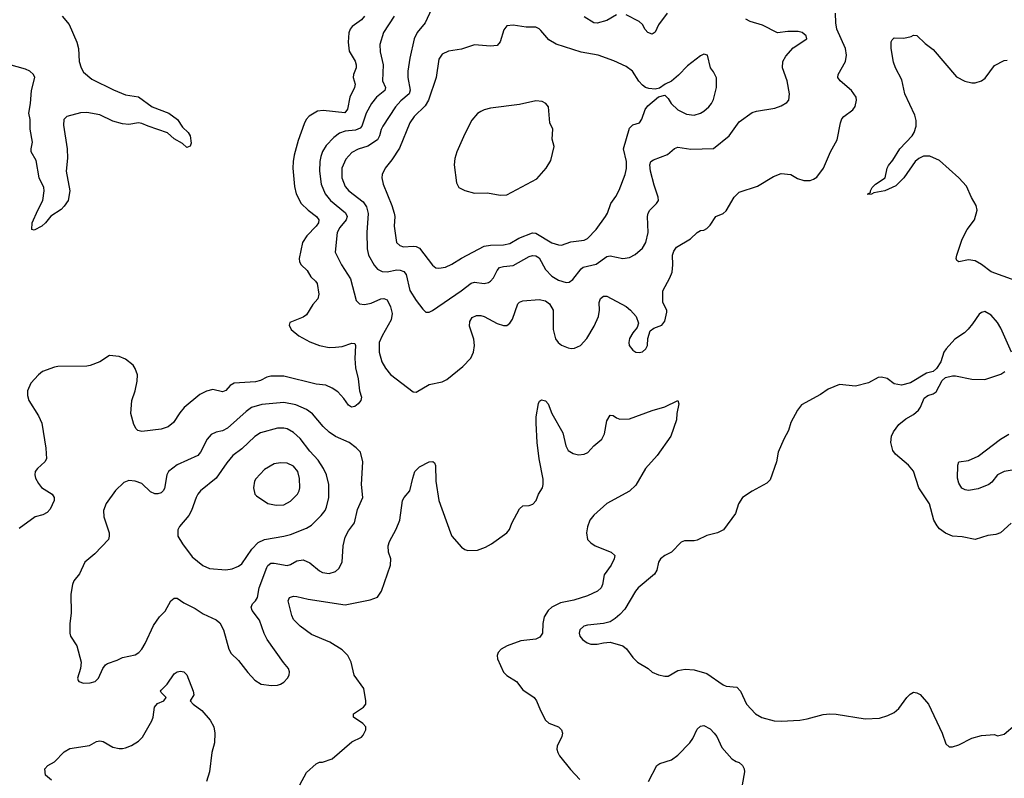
# Model space of a CAD drawing. Header units: inches. Extents: x 2057696 to 2160536, y 827480 to 1016834.
# Tile 300 of 422: x 2111694 to 2117791, y 951130 to 955829. Entities that reach past the tile are written whole.
import ezdxf

# ---------------------------------------------------------------- set-up
doc = ezdxf.new("R2010")
doc.units = ezdxf.units.IN
doc.header["$MEASUREMENT"] = 0
doc.layers.add('C1915', color=7, linetype='Continuous')

msp = doc.modelspace()

# ---------------------------------------------------------------- linework, layer by layer
at = {"layer": 'C1915', "color": 5}
for points, elevation in [([(2114245.2, 955894.8), (2114204.2, 955810), (2114155.8, 955750), (2114136.9, 955710), (2114109.4, 955590.6), (2114098.3, 955510), (2114097.8, 955470), (2114112.8, 955392.8), (2114105.3, 955370), (2114053.3, 955326.7), (2114021.7, 955290), (2113942.3, 955170), (2113931.6, 955148.4), (2113922.9, 955110), (2113910, 955084.8), (2113850, 955045.6), (2113790, 955027), (2113750, 955006.4), (2113713.9, 954966.1), (2113688, 954910), (2113688.2, 954850), (2113710, 954795.2), (2113732.2, 954770), (2113821.4, 954701.4), (2113841.7, 954670), (2113851, 954629), (2113843.8, 954510), (2113846.4, 954410), (2113854.5, 954370), (2113890, 954308.9), (2113910, 954283.9), (2113938.8, 954270), (2113970, 954268.3), (2114030, 954278.8), (2114050, 954277.9), (2114073.4, 954270), (2114087.8, 954250), (2114110, 954152.4), (2114150, 954090.3), (2114190, 954036.3), (2114210, 954018), (2114230, 954017.1), (2114250, 954028.4), (2114428.6, 954150), (2114490, 954197.7), (2114510, 954202.7), (2114570, 954195.2), (2114597.9, 954202.1), (2114610.5, 954209.5), (2114628.7, 954230), (2114650, 954275.3), (2114666.1, 954293.9), (2114690, 954301), (2114750, 954305.9), (2114850, 954362.6), (2114870, 954369.2), (2114890, 954367.1), (2114910, 954353.6), (2114950, 954282.7), (2114990, 954240.2), (2115030, 954215.9), (2115078.2, 954201.8), (2115095.7, 954204.3), (2115120.2, 954219.8), (2115170, 954285.8), (2115183.5, 954296.5), (2115264.2, 954315.8), (2115330, 954361.6), (2115350, 954365.4), (2115430, 954349.1), (2115470, 954355.6), (2115506.1, 954373.9), (2115550, 954414), (2115572.1, 954450), (2115586, 954510), (2115582, 954610), (2115585.3, 954630), (2115596.4, 954650), (2115638, 954690), (2115649.7, 954710), (2115648.7, 954730), (2115623.2, 954803.2), (2115600.2, 954890), (2115596.8, 954930), (2115602.4, 954950), (2115618.4, 954961.6), (2115705.9, 954994.1), (2115750, 955030.4), (2115770, 955039.5), (2115850, 955027), (2115990, 955032.2), (2116087.6, 955110), (2116150, 955196.4), (2116230, 955253.4), (2116256.6, 955263.4), (2116370, 955281.3), (2116410, 955295.8), (2116444.9, 955315.1), (2116456.2, 955330), (2116461.3, 955370), (2116446.9, 955450), (2116416.9, 955530), (2116419.6, 955570), (2116437.7, 955602.3), (2116484.4, 955655.6), (2116569, 955710), (2116565.2, 955730), (2116539, 955750), (2116515.4, 955755.4), (2116450, 955755.8), (2116387.8, 955747.8), (2116294.6, 955794.6), (2116218.3, 955818.3), (2116191.2, 955831.2)], 560), ([(2111956.4, 955850), (2111999.8, 955799.8), (2112048.8, 955688.8), (2112058.2, 955650), (2112061.7, 955570), (2112073.8, 955530), (2112090, 955504.7), (2112140.6, 955460.6), (2112273.9, 955393.9), (2112350, 955363.2), (2112430.2, 955350.2), (2112514.4, 955290), (2112618.4, 955250), (2112670.4, 955210), (2112702.4, 955162.4), (2112736.5, 955130), (2112750.2, 955110), (2112754.9, 955065.1), (2112750, 955046), (2112730, 955038), (2112702, 955062), (2112650, 955092), (2112609.2, 955129.2), (2112489.3, 955169.3), (2112450, 955186.8), (2112430, 955189.8), (2112370, 955180.2), (2112330, 955184.9), (2112270, 955200.7), (2112190, 955239.8), (2112110, 955254.1), (2112070, 955251.4), (2111985.3, 955230), (2111968.3, 955210), (2111965.1, 955174.9), (2111988.6, 955030), (2111989.3, 954970.7), (2111981.1, 954890), (2112003.6, 954770), (2111994.9, 954710), (2111970, 954673.6), (2111950, 954653.3), (2111886.9, 954613.1), (2111852.9, 954570), (2111830.3, 954550), (2111784.5, 954524.5), (2111769.5, 954529.5), (2111771.5, 954570), (2111805.7, 954650), (2111837.3, 954710), (2111846.3, 954770), (2111842.5, 954790), (2111814, 954850), (2111795.9, 954955.9), (2111765.4, 955010), (2111764.8, 955030), (2111772.8, 955070), (2111758, 955150), (2111759, 955210), (2111750.9, 955250.9), (2111760.7, 955310), (2111766.3, 955390), (2111788.7, 955470), (2111780.3, 955490), (2111757.3, 955510), (2111730, 955522.9), (2111590, 955561.8)], 480), ([(2113830.2, 955850), (2113811.1, 955828.9), (2113753.2, 955786.8), (2113740.2, 955770), (2113732.9, 955747.1), (2113728.1, 955690), (2113734.6, 955634.6), (2113771.6, 955571.6), (2113778.6, 955550), (2113777.4, 955530), (2113760.2, 955490), (2113758.5, 955470), (2113771.1, 955430), (2113766.5, 955410), (2113737.9, 955350), (2113724.2, 955275.8), (2113707.4, 955252.6), (2113574.3, 955265.7), (2113537.6, 955262.4), (2113487.6, 955232.4), (2113468.6, 955211.4), (2113455.6, 955184.4), (2113418.5, 955081.5), (2113394.2, 954990), (2113387.3, 954950), (2113386.5, 954910), (2113395.5, 954795.5), (2113405.2, 954750), (2113437.2, 954690), (2113479.7, 954650), (2113532.3, 954610), (2113547.2, 954590), (2113544.1, 954570), (2113530.2, 954550), (2113472, 954490), (2113445.2, 954450), (2113424.9, 954350), (2113427.6, 954330), (2113437.4, 954310), (2113474.9, 954274.9), (2113496.4, 954236.4), (2113526, 954210), (2113535.6, 954195.6), (2113546.4, 954130), (2113539.6, 954100.4), (2113510, 954066), (2113470, 954001.6), (2113450, 953986), (2113366.2, 953953.8), (2113362.5, 953937.5), (2113374.9, 953910), (2113421.6, 953870), (2113490, 953833.1), (2113551, 953810), (2113610, 953799), (2113650, 953799.7), (2113690, 953804.5), (2113750, 953825.7), (2113770, 953822.8), (2113773.8, 953810), (2113770.2, 953730), (2113773, 953673), (2113790, 953604.7), (2113798.3, 953530), (2113810.3, 953490), (2113806.7, 953470), (2113790.4, 953450), (2113770, 953433), (2113748.8, 953428.8), (2113730, 953442.4), (2113701.8, 953481.8), (2113663.2, 953523.2), (2113630, 953547.7), (2113590, 953564.8), (2113530, 953572.2), (2113330, 953621.4), (2113250, 953621.3), (2113224.6, 953615.4), (2113184.9, 953595.1), (2113154.4, 953585.6), (2113023, 953577), (2112997.1, 953562.9), (2112970, 953531.8), (2112950, 953523.6), (2112890, 953538.9), (2112850, 953528.5), (2112810, 953507.1), (2112713.3, 953426.7), (2112685.5, 953394.5), (2112645.7, 953334.3), (2112612.5, 953307.5), (2112570, 953293.3), (2112450, 953278.4), (2112424.8, 953284.8), (2112414.5, 953294.5), (2112401.6, 953321.6), (2112382.7, 953390), (2112389.4, 953469.4), (2112409.6, 953530), (2112422.4, 953590), (2112422.9, 953630), (2112410, 953668.7), (2112397.2, 953690), (2112350, 953726.6), (2112310, 953742.7), (2112250, 953749), (2112190.3, 953709.7), (2112130, 953687.3), (2112110, 953683.6), (2111930, 953680.5), (2111910, 953677.6), (2111836, 953650), (2111810.3, 953629.7), (2111762.3, 953577.7), (2111742, 953530), (2111741.4, 953501.4), (2111750.6, 953470), (2111810, 953376.3), (2111830.2, 953330.2), (2111855.8, 953175.8), (2111859, 953110), (2111848.8, 953090), (2111804.4, 953050), (2111790.4, 953030), (2111787, 953010), (2111791.8, 952990), (2111810, 952955.5), (2111830, 952932.2), (2111895.5, 952890), (2111908.2, 952870), (2111908.2, 952850), (2111882, 952798), (2111863.8, 952776.2), (2111837.7, 952762.3), (2111790, 952749.4), (2111690, 952677)], 520), ([(2114013.7, 955850), (2113947.3, 955750), (2113924.4, 955675.6), (2113926.5, 955630), (2113945, 955550), (2113940.6, 955450), (2113959.2, 955410), (2113955.2, 955390), (2113903.9, 955350), (2113871.8, 955310), (2113840.1, 955250), (2113813.6, 955170), (2113802.3, 955157.7), (2113774.4, 955145.6), (2113710, 955138.6), (2113674.1, 955125.9), (2113640.2, 955099.8), (2113592.2, 955050), (2113570, 955013), (2113559.1, 954980.9), (2113552.9, 954950), (2113550.1, 954890), (2113560.1, 954810), (2113585.2, 954750), (2113619.7, 954710), (2113711.8, 954631.8), (2113721.4, 954610), (2113715.8, 954590), (2113677.4, 954542.6), (2113660.6, 954510), (2113648.2, 954390), (2113686.2, 954310), (2113743.6, 954223.6), (2113778.4, 954090), (2113798.8, 954070), (2113830, 954064.6), (2113870, 954073.6), (2113930, 954099.1), (2113950, 954102.3), (2113970, 954093.4), (2113990.8, 954050.8), (2114000.6, 954010), (2113995.1, 953970), (2113938, 953870), (2113920.8, 953830), (2113919.1, 953770), (2113935.8, 953710), (2113958.8, 953670), (2113990, 953631.5), (2114130, 953524), (2114150, 953521.6), (2114230, 953568.7), (2114310, 953587), (2114339.2, 953600.8), (2114438.6, 953681.4), (2114487.6, 953732.4), (2114505.1, 953770), (2114511.1, 953810), (2114507.3, 953850), (2114479.8, 953930), (2114480.6, 953959.4), (2114496, 953984), (2114523.5, 953996.5), (2114550, 953997.3), (2114570, 953991.3), (2114650, 953947.1), (2114690, 953934.6), (2114710, 953935.8), (2114730, 953948.4), (2114746.6, 953973.4), (2114778.7, 954070), (2114790, 954080.3), (2114810, 954087), (2114910, 954096.1), (2114950, 954086.9), (2114975.2, 954070), (2114998.4, 954030), (2114998.5, 953910), (2115012.8, 953852.8), (2115029.3, 953829.3), (2115050, 953813.7), (2115090, 953795.8), (2115110, 953792.2), (2115130, 953794), (2115166.6, 953810), (2115206.2, 953853.8), (2115252.4, 953930), (2115277.8, 953990), (2115284, 954030), (2115283.1, 954076.9), (2115290, 954102.8), (2115310, 954117.1), (2115330, 954115.8), (2115450, 954052.7), (2115476.3, 954030), (2115511, 953990), (2115526, 953950), (2115517.3, 953922.7), (2115490, 953889), (2115470, 953854), (2115465.7, 953830), (2115468.6, 953811.4), (2115490, 953782), (2115510, 953770.7), (2115530, 953767.7), (2115550, 953770.8), (2115572.3, 953790), (2115582.7, 953810), (2115584.7, 953855.3), (2115599, 953901), (2115620.9, 953919.1), (2115670, 953936), (2115690, 953962), (2115702.5, 954017.5), (2115701.6, 954030), (2115676.6, 954076.6), (2115677, 954150), (2115720.5, 954230), (2115734.6, 954265.4), (2115738.9, 954310), (2115736.9, 954370), (2115745.3, 954394.7), (2115760.7, 954419.3), (2115847.8, 954472.2), (2115890, 954510.8), (2115910, 954522.8), (2115930, 954526), (2115950, 954536), (2115970, 954556), (2116005.2, 954610), (2116050, 954628), (2116070, 954646), (2116119.2, 954730), (2116150, 954759.7), (2116263.1, 954796.9), (2116362.3, 954857.7), (2116410, 954875.5), (2116470, 954870.8), (2116510, 954844.9), (2116550, 954832.2), (2116590, 954833.4), (2116610, 954840.3), (2116630, 954854.4), (2116671.3, 954910), (2116715.8, 955010), (2116756.1, 955083.9), (2116776.9, 955190), (2116785.7, 955214.3), (2116797, 955230), (2116854, 955270), (2116868.2, 955291.8), (2116876.9, 955330), (2116873.3, 955350), (2116845.1, 955390), (2116774.7, 955450), (2116760.5, 955470), (2116762.6, 955490), (2116808.7, 955570), (2116814.5, 955610), (2116807.9, 955650), (2116754.1, 955770), (2116747.3, 955810), (2116745.6, 955870)], 540), ([(2115390, 955858.7), (2115330, 955824), (2115270, 955807.1), (2115250, 955809.8), (2115190, 955846.2)], 560), ([(2115703.2, 955870), (2115650, 955798), (2115629.2, 955750.8), (2115610, 955740.3), (2115583.9, 955750), (2115567.3, 955767.3), (2115550, 955798.3), (2115530, 955817.8), (2115450, 955858.9)], 560), ([(2117910, 954195.3), (2117710, 954267.1), (2117650, 954312.7), (2117610, 954335.3), (2117570, 954342.2), (2117509.7, 954329.7), (2117498, 954338), (2117494, 954350), (2117498.3, 954370), (2117529.8, 954470), (2117562.2, 954530), (2117606.2, 954590), (2117623.5, 954650), (2117618, 954678), (2117587.5, 954727.5), (2117557, 954797), (2117509.8, 954850), (2117390, 954957.7), (2117330, 954983.4), (2117290, 954982.8), (2117263.1, 954970), (2117239.5, 954950), (2117170, 954849.6), (2117119.5, 954800.5), (2117051.6, 954768.4), (2116982.8, 954757.2), (2116968.9, 954748.9), (2116946, 954746), (2116946, 954750), (2116962, 954758), (2116962, 954770), (2116973.2, 954790), (2116993.2, 954810), (2117053.2, 954850), (2117065.1, 954910), (2117074.1, 954925.9), (2117101.1, 954958.9), (2117143.5, 955030), (2117220.9, 955110), (2117233.8, 955130), (2117245.8, 955170), (2117244.8, 955204.8), (2117236.8, 955236.8), (2117176.4, 955370), (2117156.1, 955456.1), (2117117.6, 955530), (2117106.1, 955566.1), (2117091.6, 955650), (2117090, 955692), (2117096, 955704), (2117110, 955716), (2117170, 955714), (2117214.5, 955725.5), (2117230, 955734), (2117250, 955730.7), (2117300.7, 955680.7), (2117350, 955644.9), (2117495.4, 955475.4), (2117547.7, 955447.7), (2117590, 955437.6), (2117610, 955437), (2117650, 955450.3), (2117672.4, 955467.6), (2117730, 955546), (2117790, 955576), (2117810, 955578)], 520), ([(2117836.2, 953770), (2117770, 953919.3), (2117750, 953952.7), (2117710, 953999), (2117670, 954021.2), (2117650, 954015.3), (2117635.3, 954004.7), (2117595.2, 953944.8), (2117567.5, 953912.5), (2117544.7, 953890), (2117486, 953850), (2117431, 953790), (2117416, 953770), (2117398, 953710), (2117370.9, 953669.1), (2117351, 953649), (2117310, 953639), (2117210, 953579), (2117154.4, 953565.6), (2117110, 953574), (2117066.3, 953606.3), (2117030, 953615.1), (2117010, 953612), (2116950, 953580.7), (2116870, 953559.3), (2116770, 953569), (2116699.8, 953540.2), (2116652.3, 953507.7), (2116535.6, 953444.4), (2116510.5, 953410), (2116470, 953334), (2116455.1, 953284.9), (2116425.5, 953230), (2116390.8, 953150), (2116380.5, 953090), (2116341.4, 952978.6), (2116321.1, 952958.9), (2116230, 952909.3), (2116170.6, 952869.4), (2116146, 952830), (2116127.3, 952770), (2116053, 952670), (2116016, 952650), (2115950, 952633.3), (2115890, 952605.6), (2115870, 952600.5), (2115810, 952601.2), (2115790, 952593.2), (2115730.7, 952530), (2115690, 952509.6), (2115663, 952490), (2115650.3, 952469.7), (2115640.2, 952419.8), (2115626.1, 952393.9), (2115524.9, 952310), (2115508.1, 952290), (2115441, 952179), (2115410, 952145.1), (2115380.8, 952119.2), (2115350, 952099.6), (2115310, 952089.5), (2115210, 952079.7), (2115187.7, 952072.3), (2115163, 952050), (2115159.3, 952030), (2115163.8, 952010), (2115179.3, 951990), (2115207.3, 951970), (2115230, 951961.1), (2115270, 951961.1), (2115310, 951970.4), (2115350, 951973), (2115430, 951950.4), (2115451.4, 951931.4), (2115490, 951879.1), (2115520.7, 951850), (2115586.8, 951810), (2115610, 951787.7), (2115649.3, 951770.7), (2115690, 951762.8), (2115710, 951764), (2115770, 951797.1), (2115814.1, 951805.9), (2115870, 951802.3), (2115950, 951780.3), (2116050.8, 951710), (2116070, 951702), (2116134.7, 951694.7), (2116158, 951670), (2116195.8, 951590), (2116250, 951530.6), (2116290, 951506.8), (2116367.1, 951487.1), (2116410, 951484), (2116526, 951490), (2116570, 951498), (2116670, 951526.4), (2116710, 951530.4), (2116750, 951528.4), (2116930, 951499), (2117017.5, 951502.5), (2117070, 951518.4), (2117110, 951537.1), (2117138.2, 951561.8), (2117188.2, 951631.8), (2117208.1, 951651.9), (2117230, 951663), (2117250, 951660.5), (2117270.6, 951650), (2117322.4, 951590), (2117407.3, 951410), (2117430, 951344.7), (2117450, 951324.7), (2117470, 951324.7), (2117510, 951338), (2117590, 951378.8), (2117650, 951396), (2117730, 951402), (2117750, 951394), (2117790, 951404.7), (2117859.3, 951460.7)], 540), ([(2117834, 952710), (2117768.3, 952651.7), (2117738.8, 952641.2), (2117690, 952635.1), (2117610, 952609.2), (2117530, 952625.6), (2117470, 952629.7), (2117428.2, 952648.2), (2117390, 952676.4), (2117374.6, 952694.6), (2117355.8, 952730), (2117328.7, 952830), (2117261.6, 952930), (2117230, 953033.3), (2117198.3, 953070), (2117117.5, 953137.5), (2117101.3, 953161.3), (2117089.7, 953210), (2117092.1, 953250), (2117104.2, 953275.8), (2117139, 953321), (2117182.5, 953357.5), (2117230, 953384.4), (2117259.3, 953410), (2117272.7, 953430), (2117295.5, 953484.5), (2117318, 953502), (2117350, 953510.7), (2117370, 953524), (2117406, 953594), (2117426.3, 953613.7), (2117470, 953624), (2117490, 953624), (2117590, 953603), (2117670, 953600.7), (2117770, 953633), (2117795.1, 953650)], 540), ([(2113429.6, 951090.4), (2113470, 951166), (2113530, 951221), (2113550, 951231), (2113570, 951231), (2113630, 951250.7), (2113750, 951357.3), (2113810, 951385.5), (2113821.7, 951398.3), (2113837.6, 951430), (2113838, 951450), (2113819.7, 951470), (2113760.5, 951510), (2113761, 951519), (2113762, 951530), (2113823.5, 951570), (2113837.4, 951590), (2113838.3, 951610), (2113825.6, 951685.6), (2113764.7, 951770), (2113746, 951850), (2113726.6, 951890), (2113690, 951925.3), (2113613.7, 951973.7), (2113502, 952022), (2113430, 952072.3), (2113390, 952114.5), (2113378.6, 952138.6), (2113356, 952230), (2113365.6, 952250), (2113390, 952257.6), (2113410, 952257.2), (2113480.3, 952240.3), (2113710, 952204.5), (2113865.2, 952234.8), (2113910, 952253), (2113935.1, 952290), (2113989.6, 952450), (2113991.5, 952490), (2113978.7, 952530), (2113976.3, 952570), (2113983.3, 952596.7), (2114025.8, 952674.2), (2114048.7, 952730), (2114064.2, 952850), (2114075.4, 952870), (2114110.9, 952910), (2114127.7, 952990), (2114142, 953030), (2114170, 953059.6), (2114230, 953090.3), (2114253.4, 953093.4), (2114263.8, 953083.8), (2114268.7, 953068.7), (2114270.2, 952970), (2114290.2, 952850.2), (2114362, 952650), (2114370.3, 952630), (2114430, 952562), (2114450, 952547.2), (2114470, 952541.1), (2114530, 952543.7), (2114577.8, 952562.2), (2114616.6, 952583.4), (2114709.7, 952650.3), (2114728, 952672), (2114741.3, 952710), (2114790, 952798.8), (2114810, 952817.3), (2114850, 952819.1), (2114872.7, 952827.3), (2114891.6, 952850), (2114907.6, 952890), (2114931.1, 952930), (2114936, 952950), (2114935.9, 952984.1), (2114910.9, 953109.1), (2114899.2, 953210), (2114892.8, 953330), (2114893, 953370), (2114907.5, 953452.5), (2114912.9, 953467.1), (2114926, 953474), (2114950, 953467.3), (2114967.3, 953450), (2114990.3, 953390.3), (2115057.4, 953270), (2115076.9, 953190), (2115090, 953160.5), (2115121.8, 953141.8), (2115154.4, 953134.4), (2115190, 953137.4), (2115212.6, 953147.4), (2115249.8, 953190.2), (2115299.5, 953230), (2115316.3, 953263.7), (2115330, 953344.7), (2115350, 953378.8), (2115370, 953377.3), (2115390, 953362), (2115410, 953354.9), (2115470, 953356.4), (2115610, 953408.2), (2115689.7, 953430.3), (2115770, 953471), (2115776, 953450), (2115763, 953390), (2115760.5, 953350), (2115726, 953250), (2115640.7, 953130), (2115570.4, 953049.6), (2115510, 952947), (2115470, 952909.7), (2115330, 952832.1), (2115250, 952760.5), (2115224.2, 952730), (2115210, 952688.7), (2115203.1, 952650), (2115210.5, 952610), (2115230, 952588), (2115257.3, 952570), (2115356, 952530), (2115379.1, 952510), (2115376.4, 952490), (2115356.5, 952450), (2115313.7, 952390), (2115303.7, 952330), (2115295.8, 952310), (2115273, 952290), (2115210, 952261), (2115125.9, 952234.1), (2115043, 952217), (2114990.2, 952190), (2114966.4, 952170), (2114942.5, 952130), (2114934.6, 952090), (2114932.4, 952030), (2114915.6, 952004.4), (2114890, 951993), (2114797.2, 951982.8), (2114713.4, 951950), (2114676.3, 951930), (2114658, 951910), (2114650.5, 951890), (2114653.4, 951870), (2114690, 951787.3), (2114710, 951767.7), (2114770, 951730.6), (2114810, 951679.1), (2114879.3, 951630), (2114894.4, 951610), (2114918.7, 951550), (2114950.5, 951490), (2114970, 951472.7), (2115031, 951450), (2115050, 951431), (2115054.8, 951410), (2115051, 951390), (2115022.8, 951330), (2115021, 951310), (2115026, 951290), (2115036, 951270), (2115104.6, 951184.6), (2115162.9, 951122.9)], 520), ([(2117890, 953048), (2117790.2, 953029.8), (2117750.2, 953009.8), (2117714.5, 952965.5), (2117694.9, 952950), (2117630, 952924.2), (2117570, 952913.3), (2117550, 952917), (2117528.2, 952928.2), (2117510, 952959), (2117502.4, 952990), (2117503.7, 953070), (2117509.6, 953090.4), (2117570, 953099.5), (2117630, 953125.7), (2117768.2, 953230), (2117818.7, 953261.3)], 520), ([(2111890, 951119.3), (2111853.2, 951150), (2111848.7, 951190), (2111868.7, 951210), (2111910, 951233), (2111970, 951294.9), (2112005.4, 951314.6), (2112125.8, 951334.2), (2112170, 951359.1), (2112190, 951363), (2112210, 951358), (2112270, 951324), (2112310, 951315.2), (2112330, 951315.6), (2112350, 951318.9), (2112386.3, 951333.7), (2112430, 951360.4), (2112454.6, 951385.4), (2112513.1, 951486.9), (2112521.1, 951510), (2112528.9, 951571.1), (2112547.3, 951592.7), (2112586.6, 951610), (2112601.2, 951630), (2112570, 951661.2), (2112566.6, 951670), (2112570, 951676.3), (2112607, 951713), (2112650, 951777.3), (2112670, 951790.7), (2112690, 951794.8), (2112710, 951790.8), (2112730, 951771), (2112768, 951670), (2112772, 951648), (2112750.7, 951610), (2112767.3, 951590), (2112821.3, 951550), (2112874, 951490), (2112895.8, 951450), (2112903.1, 951410), (2112900.3, 951350), (2112883.1, 951290), (2112868.9, 951170), (2112850.4, 951110)], 520), ([(2115589, 951110), (2115639, 951210), (2115658, 951222), (2115730, 951244.9), (2115770, 951273.4), (2115844.2, 951350), (2115862.9, 951377.1), (2115890, 951434.8), (2115910, 951453.4), (2115930, 951458), (2115970, 951436.3), (2115995.5, 951410), (2116010.4, 951390), (2116042, 951322), (2116104.9, 951250), (2116130, 951234.4), (2116150, 951228), (2116170.4, 951210), (2116180.5, 951190), (2116182, 951170), (2116167.3, 951090)], 520)]:
    msp.add_lwpolyline(points, dxfattribs=dict(at, elevation=elevation))
for points, elevation in [([(2114750, 955795.1), (2114711.3, 955790), (2114692.9, 955767.1), (2114670, 955692.7), (2114650, 955669.6), (2114610, 955664.7), (2114510, 955673.3), (2114430, 955646.9), (2114350, 955633.7), (2114310, 955615.1), (2114290, 955585.2), (2114274, 955470), (2114225.6, 955330), (2114204.6, 955295.4), (2114136.5, 955230), (2114109.2, 955190), (2114045.9, 955034.1), (2113999.3, 954960.7), (2113957.4, 954910), (2113939.5, 954870), (2113935.8, 954850), (2113944.6, 954810), (2113998.6, 954678.6), (2114013.2, 954630), (2114016.3, 954610), (2114012.9, 954550), (2114028.2, 954448.2), (2114047.7, 954430), (2114070, 954423.1), (2114130, 954426), (2114150, 954423.5), (2114170, 954414.2), (2114250, 954308.7), (2114270, 954292.9), (2114290, 954289.1), (2114330, 954296.5), (2114370, 954314.2), (2114430, 954352.1), (2114570, 954425.7), (2114610, 954432.1), (2114690, 954434.4), (2114730, 954442.7), (2114784.6, 954475.4), (2114870, 954509.5), (2114890, 954506.8), (2114990, 954447.8), (2115030, 954433.8), (2115050, 954432.9), (2115107.4, 954452.6), (2115190, 954462.4), (2115210, 954474.3), (2115264.4, 954530), (2115322.4, 954610), (2115335.1, 954630), (2115355.1, 954690), (2115386.5, 954733.5), (2115406.9, 954773.1), (2115443.5, 954870), (2115452.2, 954907.8), (2115451.7, 954950), (2115433.9, 955030), (2115470, 955156.3), (2115490, 955177.4), (2115531.8, 955190), (2115547.4, 955212.6), (2115567.7, 955272.3), (2115584.9, 955295.1), (2115650, 955351), (2115690, 955361), (2115710, 955341), (2115728.2, 955310), (2115770.5, 955270), (2115823.6, 955243.6), (2115870, 955238.2), (2115909.5, 955250), (2115930, 955262.8), (2115961.7, 955290), (2115977.3, 955310), (2115990, 955334.8), (2116008.5, 955410), (2116008.4, 955468.4), (2115990, 955506), (2115972, 955530), (2115954, 955610), (2115930, 955616), (2115910, 955606), (2115830, 955543.7), (2115774.1, 955485.9), (2115730, 955449), (2115691.3, 955430), (2115655.9, 955404.1), (2115630, 955398), (2115590, 955402.9), (2115569.7, 955409.7), (2115550, 955423.7), (2115528.5, 955448.5), (2115489.6, 955510), (2115450, 955539.7), (2115373.9, 955573.9), (2115277.2, 955610), (2115170, 955627.8), (2115016.4, 955676.4), (2114970, 955705.1), (2114921.8, 955761.8), (2114910, 955773), (2114890, 955782), (2114830, 955781.7)], 580), ([(2114890, 955326.2), (2114790, 955304.6), (2114610, 955281.1), (2114570, 955271.6), (2114550, 955260.3), (2114530, 955247.3), (2114493.1, 955206.9), (2114450, 955122.4), (2114401, 955010), (2114387.9, 954970), (2114385.5, 954930), (2114399.4, 954819.4), (2114414.4, 954790), (2114450, 954771.4), (2114510, 954755.3), (2114590, 954756.9), (2114670, 954742.6), (2114710, 954744.2), (2114896.6, 954843.4), (2114955.1, 954910), (2114984, 954956), (2115003.9, 955043.9), (2114992.1, 955090), (2114994.8, 955150), (2114977.6, 955190), (2114968.7, 955288.7), (2114951.6, 955310), (2114930, 955321.7)], 620), ([(2113330, 953457.8), (2113193.8, 953446.2), (2113130, 953426.8), (2113096.8, 953403.2), (2112981.2, 953298.8), (2112950, 953282.8), (2112910, 953273.5), (2112880.7, 953259.3), (2112854.3, 953230), (2112814.7, 953150), (2112798, 953130), (2112670, 953072.4), (2112616.5, 953030), (2112604.9, 953010), (2112590, 952926), (2112582, 952910), (2112570, 952898.9), (2112550, 952892.4), (2112530, 952892.6), (2112504.8, 952904.8), (2112450, 952956), (2112410, 952970.9), (2112370, 952974.8), (2112338.2, 952961.8), (2112287.2, 952912.8), (2112230, 952832), (2112213.4, 952790), (2112215.6, 952750), (2112247.6, 952650), (2112248.9, 952630), (2112243.1, 952610), (2112159.2, 952520.8), (2112097.3, 952470), (2112063.4, 952396.6), (2112030, 952354), (2112020.5, 952330), (2112010.6, 952270), (2112013, 952153), (2112003.8, 952090), (2112003.8, 952030), (2112008, 952010), (2112047.3, 951950), (2112075.5, 951850), (2112070.4, 951810), (2112053, 951750), (2112057.1, 951737.1), (2112060.7, 951730), (2112090, 951719.6), (2112130, 951720.8), (2112160.9, 951730), (2112182, 951750), (2112209.6, 951810.4), (2112225.8, 951834.2), (2112237.6, 951842.4), (2112297.7, 951862.3), (2112330, 951879.1), (2112410, 951894.9), (2112431.2, 951908.8), (2112449.8, 951930.2), (2112470, 951964.9), (2112523.6, 952076.4), (2112560.5, 952130), (2112595, 952165), (2112629.7, 952230), (2112650, 952246.7), (2112670, 952245.3), (2112710, 952217.3), (2112781.3, 952181.3), (2112830, 952148.9), (2112911.1, 952111.1), (2112933.1, 952093.1), (2112957, 952050), (2112990, 951931), (2113004, 951904), (2113050, 951859.1), (2113106.1, 951786.1), (2113150, 951739.1), (2113190, 951713), (2113254.2, 951705.8), (2113290, 951708.2), (2113310, 951713), (2113330, 951724.9), (2113352, 951750), (2113362, 951770), (2113365.1, 951790), (2113359.5, 951810), (2113327.1, 951847.1), (2113226.3, 951990), (2113207.8, 952027.8), (2113178.5, 952110), (2113133, 952170), (2113126.6, 952190), (2113135.6, 952210), (2113155.1, 952230), (2113166.2, 952250), (2113176.7, 952310), (2113224, 952436), (2113231.6, 952448.4), (2113250, 952462.3), (2113270, 952463.8), (2113350, 952449), (2113370, 952454.3), (2113410, 952477.3), (2113450, 952483.2), (2113490, 952465.8), (2113550, 952415.6), (2113570, 952404.4), (2113610, 952399.1), (2113650, 952411.7), (2113670, 952430.4), (2113690.7, 952469.3), (2113697.6, 952570), (2113710, 952624), (2113730, 952663.8), (2113766.4, 952713.6), (2113785.3, 952794.7), (2113818.9, 952870), (2113811, 952950), (2113819.6, 953090), (2113803.7, 953150), (2113777.7, 953177.7), (2113735.1, 953210), (2113650, 953247.8), (2113610, 953274), (2113572.3, 953310), (2113507, 953387), (2113470, 953414.2), (2113404.2, 953444.2)], 540), ([(2113330, 953299.8), (2113290, 953299.8), (2113185.5, 953270), (2113150, 953247.1), (2113070, 953170.8), (2113014, 953130), (2112975.8, 953084.2), (2112910, 952988.4), (2112814, 952910), (2112798, 952890), (2112786.5, 952870), (2112758.3, 952790), (2112741.2, 952758.8), (2112683.8, 952690), (2112673, 952670), (2112673.4, 952630), (2112702.3, 952582.3), (2112762.8, 952502.8), (2112829, 952449), (2112870, 952430.3), (2112970, 952422.4), (2113010, 952427.9), (2113050, 952443.6), (2113070, 952458.7), (2113131.1, 952548.9), (2113170, 952590.2), (2113210, 952610.2), (2113329.2, 952629.2), (2113370, 952640.9), (2113470, 952679.7), (2113500.8, 952699.2), (2113561.1, 952758.9), (2113585.8, 952790), (2113594.6, 952810), (2113607.9, 952870), (2113607.4, 952950), (2113593.5, 953010), (2113575.5, 953050), (2113541.4, 953101.4), (2113490, 953156.8), (2113430, 953234.8), (2113390, 953272.9), (2113350, 953295.1)], 560), ([(2113310, 953085.1), (2113270, 953078.3), (2113210, 953042.9), (2113155.6, 952984.4), (2113147.4, 952970), (2113141.3, 952930), (2113150.3, 952890.3), (2113159.5, 952879.5), (2113230, 952832.4), (2113281.5, 952821.5), (2113330, 952825.2), (2113370, 952847), (2113414.7, 952890), (2113425.4, 952910), (2113429.7, 952930), (2113427.3, 952987.3), (2113416.4, 953030), (2113390, 953064.2), (2113350, 953082)], 580)]:
    msp.add_lwpolyline(points, close=True, dxfattribs=dict(at, elevation=elevation))

doc.saveas('drawing.dxf')
